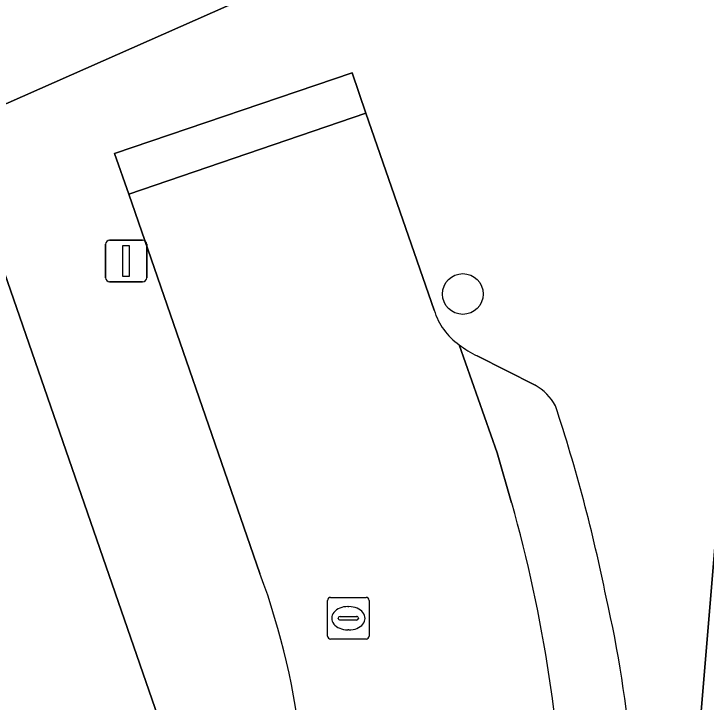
# Model space of a CAD drawing. Extents: x 160663 to 161506, y 382245 to 383291.
# Drawn here: x 161141.68 to 161158.3, y 382936.36 to 382952.87 of the extents above; entities that cross this region are included whole.
import ezdxf

# ---------------------------------------------------------------- set-up
doc = ezdxf.new("R2010")
doc.units = 0
for name, color, linetype in [('IMGEO_Boom', 7, 'Continuous'), ('IMGEO_Lichtmast', 7, 'Continuous'), ('IMGEO_Pand', 7, 'Continuous'), ('IMGEO_Parkeervlak_open', 7, 'Continuous'), ('IMGEO_Rijbaan_lokaal_open', 7, 'Continuous'), ('IMGEO_Rioolput', 7, 'Continuous'), ('IMGEO_Voetpad_gesloten', 7, 'Continuous'), ('IMGEO_Voetpad_open', 7, 'Continuous')]:
    doc.layers.add(name, color=color, linetype=linetype)

msp = doc.modelspace()

# ---------------------------------------------------------------- linework, layer by layer
at = {"layer": 'IMGEO_Boom'}
msp.add_circle((161152.456, 382946.151), 0.489, dxfattribs=at)
at = {"layer": 'IMGEO_Lichtmast'}
for p, q in [((161143.875, 382946.543), (161143.875, 382947.343)), ((161143.875, 382947.343), (161143.875, 382946.543)), ((161143.975, 382947.443), (161144.765, 382947.443)), ((161144.765, 382947.443), (161143.975, 382947.443)), ((161144.865, 382947.343), (161144.865, 382946.543)), ((161144.865, 382946.543), (161144.865, 382947.343)), ((161144.765, 382946.443), (161143.975, 382946.443)), ((161143.975, 382946.443), (161144.765, 382946.443))]:
    msp.add_line(p, q, dxfattribs=at)
msp.add_lwpolyline([(161144.295, 382947.318), (161144.445, 382947.318), (161144.445, 382946.568), (161144.295, 382946.568), (161144.295, 382947.318)], dxfattribs=at)
for centre, start, end in [((161143.975, 382947.343), 90, 180), ((161143.975, 382947.343), 90, 180), ((161144.765, 382947.343), 0, 90), ((161144.765, 382947.343), 360, 90), ((161143.975, 382946.543), 180, 270), ((161143.975, 382946.543), 180, 270), ((161144.765, 382946.543), 270, 0), ((161144.765, 382946.543), 270, 0)]:
    msp.add_arc(centre, 0.1, start, end, dxfattribs=at)
at = {"layer": 'IMGEO_Pand'}
for points in [[(161143.563, 382913.86), (161143.599, 382914.302), (161137.846, 382914.754), (161136.339, 382932.226), (161145.362, 382935.353), (161141.221, 382947.303), (161140.962, 382947.214), (161128.866, 382943.067), (161128.565, 382943.947), (161122.899, 382942.005), (161123.2, 382941.125), (161110.9, 382936.908), (161113.584, 382928.696), (161113.63, 382928.589), (161113.797, 382928.646), (161115.023, 382925.049), (161122.092, 382927.458), (161123.613, 382910.32)], [(161158.706, 382942.472), (161154.24, 382888.931), (161153.961, 382888.956), (161153.791, 382887.103), (161154.696, 382885.725), (161153.579, 382885.003), (161154.356, 382883.802), (161153.695, 382883.381), (161156.544, 382878.905), (161157.194, 382879.319), (161157.976, 382878.107), (161159.091, 382878.805)]]:
    msp.add_lwpolyline(points, dxfattribs=at)
at = {"layer": 'IMGEO_Parkeervlak_open'}
for points in [[(161152.369, 382944.932), (161153.282, 382942.343), (161153.627, 382941.142)], [(161154.189, 382943.961), (161152.796, 382944.665)]]:
    msp.add_lwpolyline(points, dxfattribs=at)
for centre, radius, start, end in [((161154.028, 382947.11), 2.738, 232.705, 243.2601), ((161153.551, 382942.836), 1.294, 29.3169, 60.4497), ((161116.821, 382930.975), 39.866, 11.428, 18.264), ((161122.287, 382932.179), 32.597, 0.9567, 15.9604), ((161128.503, 382932.594), 28.105, 356.8078, 12.9116)]:
    msp.add_arc(centre, radius, start, end, dxfattribs=at)
at = {"layer": 'IMGEO_Rijbaan_lokaal_open'}
for points in [[(161151.767, 382945.763), (161150.129, 382950.492), (161144.433, 382948.548), (161147.584, 382939.447)], [(161153.627, 382941.142), (161153.282, 382942.343), (161152.369, 382944.932)]]:
    msp.add_lwpolyline(points, dxfattribs=at)
for centre, radius, start, end in [((161153.243, 382946.199), 1.539, 196.4508, 235.3905), ((161122.287, 382932.179), 32.597, 0.9567, 15.9604), ((161131.136, 382933.359), 17.539, 351.3743, 20.3097)]:
    msp.add_arc(centre, radius, start, end, dxfattribs=at)
at = {"layer": 'IMGEO_Rioolput'}
for p, q in [((161149.281, 382938.872), (161150.133, 382938.872)), ((161149.206, 382937.946), (161149.206, 382938.798)), ((161150.207, 382938.798), (161150.207, 382937.946)), ((161149.694, 382938.652), (161149.719, 382938.652)), ((161149.465, 382938.366), (161149.465, 382938.378)), ((161149.903, 382938.329), (161149.505, 382938.329)), ((161149.508, 382938.415), (161149.906, 382938.415)), ((161149.949, 382938.378), (161149.949, 382938.366)), ((161149.717, 382938.092), (161149.692, 382938.092)), ((161150.133, 382937.872), (161149.281, 382937.872))]:
    msp.add_line(p, q, dxfattribs=at)
for points in [[(161149.281, 382938.872), (161150.133, 382938.872)], [(161149.206, 382937.946), (161149.206, 382938.798)], [(161150.207, 382938.798), (161150.207, 382937.946)], [(161150.133, 382937.872), (161149.281, 382937.872)]]:
    msp.add_lwpolyline(points, dxfattribs=at)
for centre, radius, start, end in [((161149.283, 382938.796), 0.0765, 91.552, 178.448), ((161149.283, 382938.796), 0.0765, 91.552, 178.448), ((161150.131, 382938.796), 0.0765, 1.552, 88.448), ((161150.131, 382938.796), 0.0765, 1.552, 88.448), ((161149.505, 382938.375), 0.0403, 85.8775, 175.7526), ((161149.502, 382938.365), 0.0366, 178.938, 274.7102), ((161149.906, 382938.372), 0.043, 264.8664, 352.4533), ((161149.91, 382938.377), 0.0386, 1.7309, 96.639), ((161149.283, 382937.948), 0.0765, 181.552, 268.448), ((161149.283, 382937.948), 0.0765, 181.552, 268.448), ((161150.131, 382937.948), 0.0765, 271.552, 358.448), ((161150.131, 382937.948), 0.0765, 271.552, 358.448)]:
    msp.add_arc(centre, radius, start, end, dxfattribs=at)
for centre, major_axis, ratio, start_param, end_param in [((161149.693, 382938.372), (-0.387, 0.002), 0.722429, 4.712389, 7.853982), ((161149.718, 382938.372), (-0.39, 0.002), 0.717154, 1.570796, 4.712389)]:
    msp.add_ellipse(centre, major_axis=major_axis, ratio=ratio, start_param=start_param, end_param=end_param, dxfattribs=at)
at = {"layer": 'IMGEO_Voetpad_gesloten'}
msp.add_lwpolyline([(161150.129, 382950.492), (161149.797, 382951.458), (161144.09, 382949.521), (161144.433, 382948.548)], close=True, dxfattribs=at)
at = {"layer": 'IMGEO_Voetpad_open'}
for points in [[(161078.085, 382929.442), (161084.715, 382931.203), (161084.781, 382931.011), (161084.811, 382931.021), (161092.342, 382933.624), (161099.776, 382936.194), (161102.286, 382937.062), (161109.961, 382939.715), (161126.951, 382945.57), (161130.667, 382946.848), (161140.009, 382950.063), (161159.988, 382958.892)], [(161159.988, 382958.892), (161140.009, 382950.063), (161140.962, 382947.214), (161141.221, 382947.303), (161145.362, 382935.353), (161143.599, 382914.302), (161143.563, 382913.86), (161144.031, 382913.8), (161141.51, 382882.824), (161141.018, 382882.863), (161140.981, 382882.422), (161140.996, 382882.421), (161140.806, 382880.615), (161140.449, 382880.099), (161140.784, 382879.832), (161139.714, 382878.392), (161139.357, 382878.667), (161136.742, 382875.246), (161118.078, 382850.867), (161121.308, 382848.368), (161133.417, 382864.187)], [(161147.584, 382939.447), (161144.433, 382948.548), (161144.09, 382949.521), (161149.797, 382951.458), (161150.129, 382950.492), (161151.767, 382945.763)], [(161152.796, 382944.665), (161154.189, 382943.961)], [(161155.239, 382876.417), (161156.544, 382878.905), (161153.695, 382883.381), (161154.356, 382883.802), (161153.579, 382885.003), (161154.696, 382885.725), (161153.791, 382887.103), (161153.961, 382888.956), (161154.24, 382888.931), (161158.706, 382942.472)]]:
    msp.add_lwpolyline(points, dxfattribs=at)
for centre, radius, start, end in [((161153.243, 382946.199), 1.539, 196.4508, 235.3905), ((161154.028, 382947.11), 2.738, 232.705, 243.2601), ((161153.551, 382942.836), 1.294, 29.3169, 60.4497), ((161116.821, 382930.975), 39.866, 11.428, 18.264), ((161131.136, 382933.359), 17.539, 351.3743, 20.3097), ((161128.503, 382932.594), 28.105, 356.8078, 12.9116)]:
    msp.add_arc(centre, radius, start, end, dxfattribs=at)

doc.saveas('drawing.dxf')
